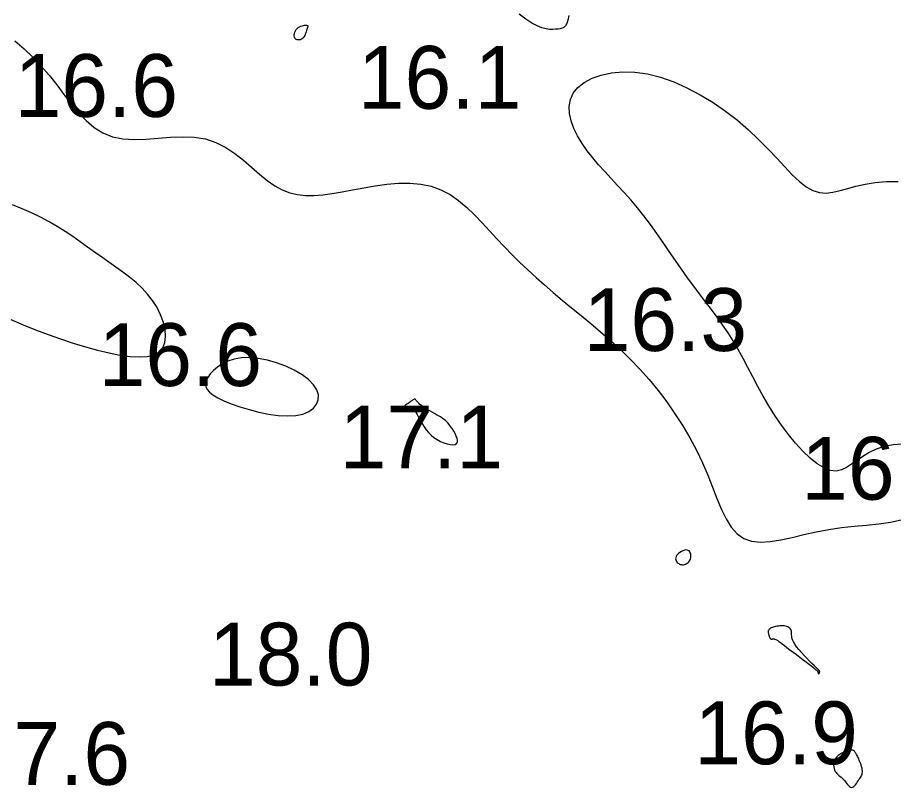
# Model space of a CAD drawing. Extents: x 3040093 to 3056816, y 408076 to 509144.
# Drawn here: x 3045360.9 to 3045430.6, y 434119.2 to 434180.6 of the extents above; entities that cross this region are included whole.
import ezdxf

# ---------------------------------------------------------------- set-up
doc = ezdxf.new("R2010")
doc.units = 0
doc.layers.add('V-CHAN-CONT-EL17', color=7, linetype='Continuous')
doc.layers.add('V-TOPO-SOUN-0610', color=7, linetype='Continuous')

msp = doc.modelspace()

# ---------------------------------------------------------------- linework, layer by layer
at = {"layer": 'V-CHAN-CONT-EL17'}
for points in [[(3045404.784, 434180.716), (3045404.703, 434180.341), (3045404.611, 434180.069), (3045404.506, 434179.884), (3045404.386, 434179.766), (3045404.249, 434179.698), (3045404.095, 434179.662), (3045403.922, 434179.64), (3045403.727, 434179.618), (3045403.507, 434179.604), (3045403.256, 434179.611), (3045402.969, 434179.653), (3045402.641, 434179.742), (3045402.268, 434179.892), (3045401.844, 434180.114), (3045401.365, 434180.423), (3045400.826, 434180.827)], [(3045360.669, 434178.688), (3045361.408, 434178.058), (3045362.11, 434177.39), (3045362.775, 434176.688), (3045363.405, 434175.955), (3045364.004, 434175.199), (3045364.582, 434174.437), (3045365.155, 434173.694), (3045365.736, 434172.992), (3045366.341, 434172.353), (3045366.983, 434171.802), (3045367.677, 434171.36), (3045368.437, 434171.051), (3045369.273, 434170.887), (3045370.171, 434170.84), (3045371.113, 434170.872), (3045372.081, 434170.945), (3045373.057, 434171.022), (3045374.023, 434171.063), (3045374.962, 434171.032), (3045375.853, 434170.889), (3045376.685, 434170.609), (3045377.461, 434170.212), (3045378.188, 434169.73), (3045378.873, 434169.194), (3045379.526, 434168.637), (3045380.154, 434168.091), (3045380.765, 434167.588), (3045381.365, 434167.159), (3045381.965, 434166.831), (3045382.569, 434166.598), (3045383.187, 434166.453), (3045383.825, 434166.383), (3045384.49, 434166.38), (3045385.19, 434166.433), (3045385.932, 434166.531), (3045386.722, 434166.666), (3045387.566, 434166.824), (3045388.451, 434166.99), (3045389.364, 434167.146), (3045390.289, 434167.272), (3045391.213, 434167.351), (3045392.12, 434167.365), (3045392.996, 434167.296), (3045393.827, 434167.125), (3045394.602, 434166.839), (3045395.325, 434166.451), (3045396.006, 434165.978), (3045396.651, 434165.435), (3045397.271, 434164.841), (3045397.872, 434164.213), (3045398.465, 434163.567), (3045399.057, 434162.92), (3045399.656, 434162.287), (3045400.264, 434161.667), (3045400.885, 434161.057), (3045401.521, 434160.455), (3045402.173, 434159.857), (3045402.844, 434159.26), (3045403.537, 434158.662), (3045404.252, 434158.058), (3045404.993, 434157.446), (3045405.753, 434156.821), (3045406.528, 434156.18), (3045407.312, 434155.517), (3045408.099, 434154.827), (3045408.883, 434154.108), (3045409.66, 434153.353), (3045410.423, 434152.558), (3045411.166, 434151.721), (3045411.885, 434150.846), (3045412.575, 434149.938), (3045413.232, 434149.003), (3045413.849, 434148.046), (3045414.423, 434147.074), (3045414.948, 434146.091), (3045415.42, 434145.104), (3045415.838, 434144.12), (3045416.216, 434143.158), (3045416.574, 434142.241), (3045416.93, 434141.389), (3045417.303, 434140.624), (3045417.712, 434139.967), (3045418.175, 434139.439), (3045418.712, 434139.063), (3045419.336, 434138.852), (3045420.043, 434138.784), (3045420.823, 434138.832), (3045421.665, 434138.966), (3045422.562, 434139.157), (3045423.501, 434139.378), (3045424.474, 434139.599), (3045425.472, 434139.792), (3045426.483, 434139.935), (3045427.494, 434140.043), (3045428.49, 434140.136), (3045429.457, 434140.236), (3045430.381, 434140.364), (3045431.246, 434140.541)], [(3045431.315, 434146.585), (3045430.597, 434146.526), (3045429.902, 434146.391), (3045429.259, 434146.183), (3045428.689, 434145.912), (3045428.184, 434145.602), (3045427.727, 434145.28), (3045427.302, 434144.974), (3045426.893, 434144.714), (3045426.484, 434144.528), (3045426.059, 434144.442), (3045425.601, 434144.487), (3045425.1, 434144.682), (3045424.562, 434145.015), (3045423.998, 434145.468), (3045423.419, 434146.022), (3045422.837, 434146.657), (3045422.264, 434147.354), (3045421.71, 434148.094), (3045421.187, 434148.858), (3045420.702, 434149.629), (3045420.253, 434150.401), (3045419.831, 434151.169), (3045419.429, 434151.929), (3045419.039, 434152.676), (3045418.654, 434153.406), (3045418.267, 434154.115), (3045417.87, 434154.798), (3045417.457, 434155.454), (3045417.029, 434156.087), (3045416.587, 434156.704), (3045416.134, 434157.315), (3045415.67, 434157.925), (3045415.199, 434158.542), (3045414.722, 434159.174), (3045414.24, 434159.828), (3045413.756, 434160.509), (3045413.268, 434161.211), (3045412.777, 434161.927), (3045412.281, 434162.646), (3045411.781, 434163.362), (3045411.274, 434164.066), (3045410.762, 434164.75), (3045410.242, 434165.405), (3045409.716, 434166.025), (3045409.187, 434166.615), (3045408.661, 434167.183), (3045408.142, 434167.736), (3045407.636, 434168.281), (3045407.147, 434168.826), (3045406.681, 434169.377), (3045406.242, 434169.942), (3045405.838, 434170.526), (3045405.48, 434171.123), (3045405.184, 434171.725), (3045404.964, 434172.323), (3045404.834, 434172.91), (3045404.81, 434173.477), (3045404.905, 434174.016), (3045405.134, 434174.518), (3045405.507, 434174.975), (3045406.014, 434175.377), (3045406.64, 434175.715), (3045407.37, 434175.977), (3045408.191, 434176.154), (3045409.086, 434176.235), (3045410.043, 434176.211), (3045411.045, 434176.072), (3045412.079, 434175.81), (3045413.131, 434175.437), (3045414.188, 434174.965), (3045415.237, 434174.409), (3045416.264, 434173.782), (3045417.256, 434173.099), (3045418.201, 434172.373), (3045419.084, 434171.618), (3045419.896, 434170.848), (3045420.642, 434170.084), (3045421.331, 434169.346), (3045421.971, 434168.654), (3045422.57, 434168.03), (3045423.137, 434167.494), (3045423.681, 434167.066), (3045424.209, 434166.767), (3045424.732, 434166.611), (3045425.259, 434166.577), (3045425.803, 434166.638), (3045426.374, 434166.767), (3045426.985, 434166.938), (3045427.647, 434167.122), (3045428.372, 434167.293), (3045429.171, 434167.423), (3045430.05, 434167.49), (3045430.999, 434167.487)], [(3045360.351, 434156.504), (3045361.324, 434156.083), (3045362.316, 434155.684), (3045363.316, 434155.308), (3045364.318, 434154.958), (3045365.313, 434154.635), (3045366.294, 434154.34), (3045367.251, 434154.076), (3045368.171, 434153.852), (3045369.042, 434153.679), (3045369.849, 434153.565), (3045370.579, 434153.522), (3045371.218, 434153.559), (3045371.753, 434153.685), (3045372.169, 434153.911), (3045372.458, 434154.243), (3045372.625, 434154.665), (3045372.681, 434155.158), (3045372.636, 434155.703), (3045372.499, 434156.28), (3045372.282, 434156.87), (3045371.994, 434157.454), (3045371.645, 434158.011), (3045371.245, 434158.528), (3045370.801, 434159.006), (3045370.32, 434159.453), (3045369.809, 434159.876), (3045369.273, 434160.281), (3045368.72, 434160.676), (3045368.156, 434161.068), (3045367.588, 434161.464), (3045367.02, 434161.868), (3045366.45, 434162.279), (3045365.874, 434162.693), (3045365.285, 434163.105), (3045364.68, 434163.51), (3045364.053, 434163.906), (3045363.401, 434164.287), (3045362.717, 434164.65), (3045362.001, 434164.992), (3045361.255, 434165.316), (3045360.488, 434165.63)]]:
    msp.add_lwpolyline(points, dxfattribs=at)
for points in [[(3045382.936, 434178.998), (3045382.919, 434179.09), (3045382.919, 434179.19), (3045382.934, 434179.295), (3045382.965, 434179.401), (3045383.012, 434179.505), (3045383.073, 434179.601), (3045383.149, 434179.687), (3045383.238, 434179.758), (3045383.337, 434179.817), (3045383.441, 434179.862), (3045383.547, 434179.896), (3045383.65, 434179.92), (3045383.746, 434179.933), (3045383.831, 434179.938), (3045383.9, 434179.935), (3045383.95, 434179.925), (3045383.982, 434179.907), (3045383.999, 434179.882), (3045384.003, 434179.847), (3045383.996, 434179.803), (3045383.98, 434179.749), (3045383.957, 434179.685), (3045383.931, 434179.609), (3045383.902, 434179.522), (3045383.87, 434179.426), (3045383.835, 434179.326), (3045383.795, 434179.224), (3045383.749, 434179.125), (3045383.696, 434179.033), (3045383.636, 434178.949), (3045383.568, 434178.879), (3045383.491, 434178.826), (3045383.408, 434178.789), (3045383.323, 434178.769), (3045383.238, 434178.766), (3045383.156, 434178.779), (3045383.082, 434178.809), (3045383.019, 434178.856), (3045382.969, 434178.919)], [(3045383.607, 434148.977), (3045384.079, 434149.174), (3045384.446, 434149.436), (3045384.701, 434149.752), (3045384.837, 434150.11), (3045384.847, 434150.497), (3045384.725, 434150.902), (3045384.463, 434151.312), (3045384.062, 434151.716), (3045383.54, 434152.103), (3045382.925, 434152.462), (3045382.242, 434152.783), (3045381.517, 434153.055), (3045380.777, 434153.268), (3045380.047, 434153.412), (3045379.354, 434153.475), (3045378.719, 434153.451), (3045378.146, 434153.351), (3045377.637, 434153.186), (3045377.19, 434152.973), (3045376.807, 434152.723), (3045376.487, 434152.452), (3045376.231, 434152.172), (3045376.039, 434151.897), (3045375.912, 434151.638), (3045375.854, 434151.395), (3045375.873, 434151.163), (3045375.974, 434150.938), (3045376.162, 434150.718), (3045376.444, 434150.497), (3045376.825, 434150.273), (3045377.312, 434150.041), (3045377.905, 434149.8), (3045378.584, 434149.561), (3045379.323, 434149.335), (3045380.097, 434149.136), (3045380.881, 434148.976), (3045381.649, 434148.868), (3045382.375, 434148.825), (3045383.036, 434148.858)], [(3045392.253, 434149.438), (3045392.329, 434149.397), (3045392.402, 434149.342), (3045392.473, 434149.269), (3045392.546, 434149.179), (3045392.621, 434149.068), (3045392.703, 434148.934), (3045392.792, 434148.777), (3045392.891, 434148.595), (3045393.001, 434148.393), (3045393.126, 434148.178), (3045393.268, 434147.955), (3045393.427, 434147.731), (3045393.607, 434147.511), (3045393.809, 434147.302), (3045394.035, 434147.11), (3045394.286, 434146.94), (3045394.553, 434146.796), (3045394.823, 434146.68), (3045395.087, 434146.596), (3045395.333, 434146.545), (3045395.549, 434146.53), (3045395.725, 434146.554), (3045395.85, 434146.619), (3045395.915, 434146.727), (3045395.926, 434146.87), (3045395.893, 434147.04), (3045395.824, 434147.228), (3045395.728, 434147.426), (3045395.614, 434147.625), (3045395.491, 434147.815), (3045395.369, 434147.989), (3045395.254, 434148.14), (3045395.144, 434148.27), (3045395.037, 434148.383), (3045394.929, 434148.483), (3045394.816, 434148.574), (3045394.695, 434148.659), (3045394.563, 434148.744), (3045394.416, 434148.832), (3045394.251, 434148.926), (3045394.074, 434149.026), (3045393.89, 434149.13), (3045393.703, 434149.236), (3045393.52, 434149.342), (3045393.346, 434149.448), (3045393.186, 434149.552), (3045393.046, 434149.651), (3045392.93, 434149.745), (3045392.835, 434149.832), (3045392.76, 434149.911), (3045392.699, 434149.981), (3045392.651, 434150.041), (3045392.611, 434150.09), (3045392.576, 434150.127), (3045392.543, 434150.151), (3045392.509, 434150.161), (3045392.473, 434150.158), (3045392.433, 434150.143), (3045392.388, 434150.117), (3045392.338, 434150.083), (3045392.281, 434150.041), (3045392.217, 434149.992), (3045392.145, 434149.939), (3045392.064, 434149.881), (3045391.978, 434149.822), (3045391.893, 434149.763), (3045391.812, 434149.706), (3045391.742, 434149.653), (3045391.685, 434149.605), (3045391.648, 434149.565), (3045391.635, 434149.535), (3045391.649, 434149.516), (3045391.688, 434149.505), (3045391.746, 434149.5), (3045391.819, 434149.498), (3045391.903, 434149.497), (3045391.993, 434149.493), (3045392.084, 434149.484), (3045392.172, 434149.467)], [(3045413.539, 434137.065), (3045413.607, 434137.029), (3045413.679, 434137.003), (3045413.754, 434136.986), (3045413.83, 434136.979), (3045413.907, 434136.982), (3045413.984, 434136.995), (3045414.06, 434137.019), (3045414.134, 434137.053), (3045414.205, 434137.098), (3045414.271, 434137.151), (3045414.332, 434137.214), (3045414.385, 434137.285), (3045414.43, 434137.363), (3045414.465, 434137.449), (3045414.488, 434137.541), (3045414.5, 434137.639), (3045414.499, 434137.738), (3045414.484, 434137.836), (3045414.455, 434137.927), (3045414.413, 434138.008), (3045414.356, 434138.075), (3045414.284, 434138.124), (3045414.197, 434138.151), (3045414.094, 434138.152), (3045413.982, 434138.131), (3045413.863, 434138.09), (3045413.744, 434138.033), (3045413.629, 434137.963), (3045413.524, 434137.883), (3045413.434, 434137.798), (3045413.363, 434137.709), (3045413.316, 434137.621), (3045413.291, 434137.535), (3045413.286, 434137.451), (3045413.299, 434137.371), (3045413.326, 434137.296), (3045413.366, 434137.227), (3045413.417, 434137.165), (3045413.475, 434137.11)], [(3045420.728, 434131.303), (3045420.745, 434131.255), (3045420.763, 434131.21), (3045420.781, 434131.169), (3045420.801, 434131.132), (3045420.822, 434131.102), (3045420.845, 434131.079), (3045420.87, 434131.064), (3045420.897, 434131.057), (3045420.927, 434131.058), (3045420.96, 434131.062), (3045420.997, 434131.068), (3045421.038, 434131.072), (3045421.083, 434131.073), (3045421.134, 434131.068), (3045421.191, 434131.053), (3045421.254, 434131.027), (3045421.326, 434130.989), (3045421.412, 434130.935), (3045421.513, 434130.865), (3045421.635, 434130.777), (3045421.779, 434130.669), (3045421.95, 434130.54), (3045422.151, 434130.388), (3045422.382, 434130.213), (3045422.638, 434130.02), (3045422.907, 434129.817), (3045423.182, 434129.61), (3045423.45, 434129.407), (3045423.705, 434129.214), (3045423.934, 434129.039), (3045424.13, 434128.888), (3045424.285, 434128.767), (3045424.402, 434128.674), (3045424.486, 434128.603), (3045424.544, 434128.551), (3045424.58, 434128.514), (3045424.6, 434128.486), (3045424.609, 434128.465), (3045424.614, 434128.445), (3045424.619, 434128.423), (3045424.624, 434128.4), (3045424.631, 434128.376), (3045424.637, 434128.353), (3045424.645, 434128.333), (3045424.654, 434128.316), (3045424.663, 434128.303), (3045424.674, 434128.297), (3045424.685, 434128.298), (3045424.697, 434128.304), (3045424.709, 434128.316), (3045424.721, 434128.332), (3045424.731, 434128.35), (3045424.741, 434128.371), (3045424.748, 434128.391), (3045424.754, 434128.411), (3045424.757, 434128.43), (3045424.757, 434128.447), (3045424.756, 434128.462), (3045424.753, 434128.476), (3045424.749, 434128.489), (3045424.744, 434128.5), (3045424.739, 434128.511), (3045424.733, 434128.52), (3045424.727, 434128.53), (3045424.717, 434128.543), (3045424.698, 434128.564), (3045424.666, 434128.598), (3045424.615, 434128.65), (3045424.542, 434128.723), (3045424.441, 434128.823), (3045424.308, 434128.954), (3045424.141, 434129.118), (3045423.947, 434129.311), (3045423.736, 434129.525), (3045423.519, 434129.752), (3045423.304, 434129.986), (3045423.101, 434130.219), (3045422.921, 434130.444), (3045422.774, 434130.653), (3045422.666, 434130.841), (3045422.593, 434131.009), (3045422.548, 434131.157), (3045422.525, 434131.289), (3045422.517, 434131.406), (3045422.516, 434131.509), (3045422.516, 434131.602), (3045422.51, 434131.685), (3045422.491, 434131.76), (3045422.461, 434131.829), (3045422.418, 434131.89), (3045422.363, 434131.944), (3045422.297, 434131.99), (3045422.221, 434132.029), (3045422.135, 434132.06), (3045422.039, 434132.083), (3045421.934, 434132.099), (3045421.822, 434132.108), (3045421.706, 434132.11), (3045421.588, 434132.106), (3045421.471, 434132.097), (3045421.356, 434132.082), (3045421.247, 434132.063), (3045421.145, 434132.04), (3045421.053, 434132.013), (3045420.971, 434131.984), (3045420.899, 434131.951), (3045420.836, 434131.915), (3045420.783, 434131.877), (3045420.739, 434131.836), (3045420.705, 434131.793), (3045420.68, 434131.748), (3045420.664, 434131.702), (3045420.656, 434131.654), (3045420.654, 434131.605), (3045420.659, 434131.555), (3045420.668, 434131.504), (3045420.681, 434131.454), (3045420.696, 434131.403), (3045420.712, 434131.353)], [(3045426.056, 434120.427), (3045426.126, 434120.345), (3045426.202, 434120.271), (3045426.284, 434120.201), (3045426.369, 434120.132), (3045426.457, 434120.061), (3045426.545, 434119.983), (3045426.634, 434119.895), (3045426.721, 434119.795), (3045426.806, 434119.688), (3045426.89, 434119.58), (3045426.973, 434119.476), (3045427.055, 434119.385), (3045427.136, 434119.31), (3045427.216, 434119.26), (3045427.296, 434119.239), (3045427.376, 434119.253), (3045427.454, 434119.297), (3045427.532, 434119.365), (3045427.607, 434119.452), (3045427.681, 434119.551), (3045427.752, 434119.657), (3045427.82, 434119.764), (3045427.885, 434119.865), (3045427.945, 434119.958), (3045428.001, 434120.042), (3045428.05, 434120.121), (3045428.092, 434120.199), (3045428.125, 434120.277), (3045428.149, 434120.359), (3045428.161, 434120.448), (3045428.162, 434120.547), (3045428.149, 434120.658), (3045428.125, 434120.778), (3045428.093, 434120.905), (3045428.052, 434121.035), (3045428.007, 434121.166), (3045427.959, 434121.293), (3045427.91, 434121.415), (3045427.862, 434121.527), (3045427.817, 434121.628), (3045427.774, 434121.717), (3045427.734, 434121.796), (3045427.696, 434121.866), (3045427.66, 434121.928), (3045427.625, 434121.983), (3045427.591, 434122.033), (3045427.558, 434122.078), (3045427.524, 434122.119), (3045427.488, 434122.155), (3045427.447, 434122.184), (3045427.398, 434122.207), (3045427.339, 434122.22), (3045427.268, 434122.222), (3045427.181, 434122.213), (3045427.076, 434122.191), (3045426.953, 434122.154), (3045426.815, 434122.104), (3045426.668, 434122.04), (3045426.519, 434121.964), (3045426.373, 434121.876), (3045426.237, 434121.777), (3045426.115, 434121.667), (3045426.016, 434121.548), (3045425.941, 434121.419), (3045425.892, 434121.285), (3045425.866, 434121.148), (3045425.859, 434121.01), (3045425.871, 434120.876), (3045425.899, 434120.747), (3045425.941, 434120.628), (3045425.994, 434120.52)]]:
    msp.add_lwpolyline(points, close=True, dxfattribs=at)

# ---------------------------------------------------------------- texts
at = {"layer": 'V-TOPO-SOUN-0610'}
for s, p in [('16.1 ', (3045387.983, 434173.29)), ('16.6 ', (3045360.653, 434172.64)), ('16.3 ', (3045405.963, 434154)), ('16.6 ', (3045367.343, 434151.21)), ('17.1 ', (3045386.533, 434144.65)), ('16.6 ', (3045423.283, 434142.16)), ('18.0 ', (3045376.133, 434127.36)), ('16.9 ', (3045414.783, 434121.09)), ('17.6 ', (3045356.843, 434119.45))]:
    msp.add_text(s, height=5, dxfattribs=at).set_placement(p)

doc.saveas('drawing.dxf')
